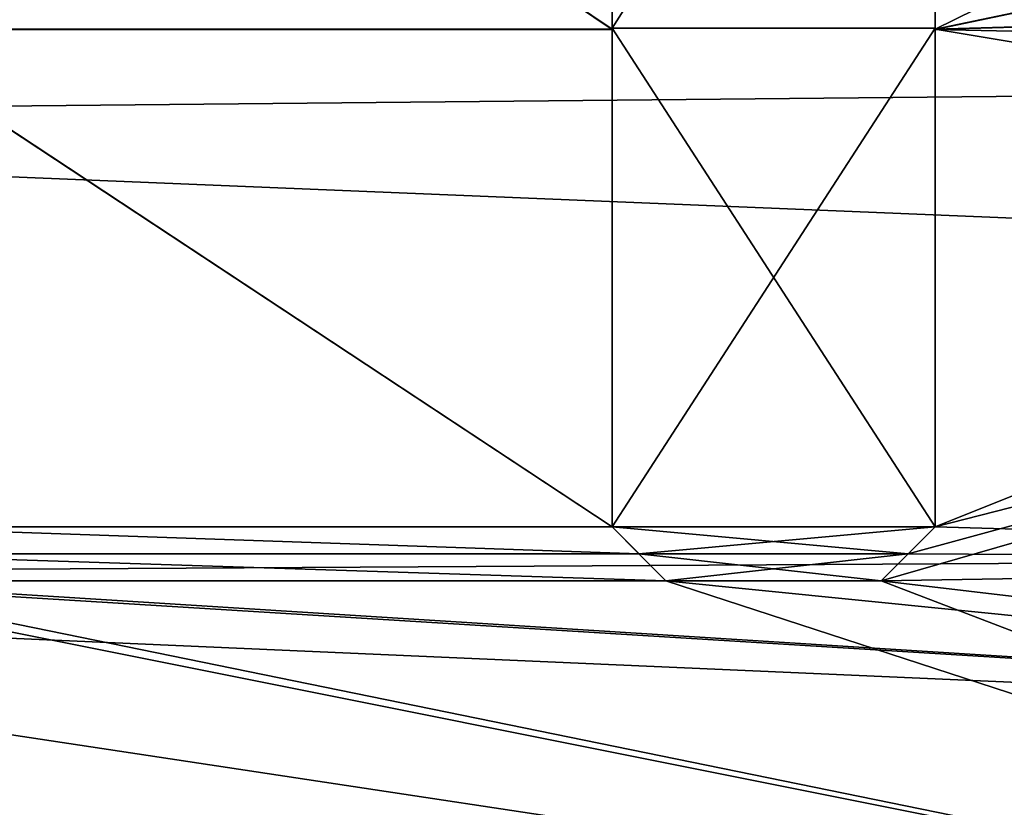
# Model space of a CAD drawing. Header units: metres. Extents: x -31 to 116, y -84 to 84.
# Tile 380 of 656: x 25.5 to 34.64, y -21.51 to -14.19. Entities that reach past the tile are written whole.
import ezdxf

# ---------------------------------------------------------------- set-up
doc = ezdxf.new("R2010")
doc.units = ezdxf.units.M
doc.layers.add('solid_80010000GA_11_1', color=7, linetype='CONTINUOUS')

msp = doc.modelspace()

# ---------------------------------------------------------------- linework, layer by layer
at = {"layer": 'solid_80010000GA_11_1'}
for points in [[(12.5, -10.77793, 57.631008), (103, -9.542366, 60.248993), (103, -14.238695, 59.314892)], [(12.5, -10.777947, -57.631004), (103, -14.238866, -59.31485), (103, -9.542415, -60.248985)], [(31, -14.276859, 59.247536), (31, -9.566297, 60.187901), (24, -9.566785, 60.064102)], [(31, -14.276859, 59.247536), (24, -9.566785, 60.064102), (24, -14.277287, 59.121742)], [(24, -9.569175, -60.063721), (31, -9.568675, -60.187523), (31, -14.278934, -59.247032)], [(24, -14.27937, -59.121235), (24, -9.569175, -60.063721), (31, -14.278934, -59.247032)], [(31, -9.555341, -63.535469), (31, -14.267068, -62.645931), (31, -9.568675, -60.187523)], [(34, -9.556293, -63.535324), (31, -14.267068, -62.645931), (31, -9.555341, -63.535469)], [(31, -14.267086, 62.645927), (34, -14.267068, 62.645931), (34, -9.555341, 63.535469)], [(31, -14.267086, 62.645927), (34, -9.555341, 63.535469), (31, -9.555371, 63.535465)], [(31, -14.267086, 62.645927), (31, -9.555371, 63.535465), (31, -9.566297, 60.187901)], [(34, -14.268105, -62.645687), (31, -14.267068, -62.645931), (34, -9.556293, -63.535324)], [(31, -14.267086, 62.645927), (31, -9.566297, 60.187901), (31, -14.276859, 59.247536)], [(31, -14.267068, -62.645931), (31, -14.278934, -59.247032), (31, -9.568675, -60.187523)], [(34, -9.555341, 63.535469), (34, -14.267068, 62.645931), (34, -9.566088, 60.240959)], [(34, -14.268105, -62.645687), (34, -9.556293, -63.535324), (34, -9.568462, -60.240578)], [(40.099998, -11.272638, 60.053425), (34, -9.566088, 60.240959), (34, -14.276676, 59.301441)], [(34, -14.267068, 62.645931), (34, -14.276676, 59.301441), (34, -9.566088, 60.240959)], [(40.099998, -13, -59.703316), (34, -14.278748, -59.300938), (34, -9.568462, -60.240578)], [(34, -14.268105, -62.645687), (34, -9.568462, -60.240578), (34, -14.278748, -59.300938)], [(12.5, -15.116065, 56.648037), (12.5, -10.77793, 57.631008), (103, -14.238695, 59.314892)], [(12.5, -10.777947, -57.631004), (12.5, -15.116095, -56.648029), (103, -14.238866, -59.31485)], [(40.099998, -13, 59.703316), (40.099998, -11.272638, 60.053425), (34, -14.276676, 59.301441)], [(40.099998, -13, -59.703316), (43.5, -14, -59.537735), (34, -14.278748, -59.300938)], [(40.099998, -13, 59.703316), (34, -14.276676, 59.301441), (43.5, -14, 59.537735)], [(43.5, -14, -59.537735), (44.944008, -14.517416, -59.439636), (34, -14.278748, -59.300938)], [(44.5, -14, 59.555668), (34, -14.276676, 59.301441), (44.944008, -16.099348, 59.030811)], [(44.5, -14, 59.555668), (43.5, -14, 59.537735), (34, -14.276676, 59.301441)], [(12.5, -15.116065, 56.648037), (103, -14.238695, 59.314892), (103, -18.848118, 58.015034)], [(12.5, -15.116095, -56.648029), (103, -18.847979, -58.015087), (103, -14.238866, -59.31485)], [(31, -18.9, 57.938675), (31, -14.276859, 59.247536), (24, -14.277287, 59.121742)], [(31, -18.9, 57.938675), (24, -14.277287, 59.121742), (24, -18.9, 57.810139)], [(24, -14.27937, -59.121235), (31, -14.278934, -59.247032), (31, -18.9, -57.938675)], [(24, -18.9, -57.810139), (24, -14.27937, -59.121235), (31, -18.9, -57.938675)], [(31, -14.267068, -62.645931), (31, -18.9, -61.407269), (31, -14.278934, -59.247032)], [(34, -18.9, -61.407269), (31, -18.9, -61.407269), (31, -14.267068, -62.645931)], [(34, -14.268105, -62.645687), (34, -18.9, -61.407269), (31, -14.267068, -62.645931)], [(31, -18.9, 61.407269), (34, -18.9, 61.407269), (34, -14.267068, 62.645931)], [(31, -14.267086, 62.645927), (31, -18.9, 61.407269), (34, -14.267068, 62.645931)], [(31, -14.267086, 62.645927), (31, -14.276859, 59.247536), (31, -18.9, 57.938675)], [(31, -14.267086, 62.645927), (31, -18.9, 57.938675), (31, -18.9, 61.407269)], [(31, -18.9, -61.407269), (31, -18.9, -57.938675), (31, -14.278934, -59.247032)], [(34, -14.267068, 62.645931), (34, -18.9, 61.407269), (34, -14.276676, 59.301441)], [(34, -14.268105, -62.645687), (34, -14.278748, -59.300938), (34, -18.9, -57.993755)], [(34, -14.268105, -62.645687), (34, -18.9, -57.993755), (34, -18.9, -61.407269)], [(34, -14.276676, 59.301441), (34, -18.9, 57.993755), (44.944008, -16.099348, 59.030811)], [(34, -18.9, 61.407269), (34, -18.9, 57.993755), (34, -14.276676, 59.301441)], [(44.944008, -14.517416, -59.439636), (34, -18.9, -57.993755), (34, -14.278748, -59.300938)], [(44.944008, -14.517416, -59.439636), (44.944008, -19.212637, -58.092171), (34, -18.9, -57.993755)], [(12.5, -19.366768, 55.339161), (12.5, -15.116065, 56.648037), (103, -18.848118, 58.015034)], [(12.5, -15.116095, -56.648029), (12.5, -19.366802, -55.339149), (103, -18.847979, -58.015087)], [(33.5, -19.4, 57.81921), (44.944008, -20.75223, 57.56015), (44.944008, -16.099348, 59.030811)], [(33.749725, -19.150274, 57.90699), (33.5, -19.4, 57.81921), (44.944008, -16.099348, 59.030811)], [(34, -18.9, 57.993755), (33.749725, -19.150274, 57.90699), (44.944008, -16.099348, 59.030811)], [(12.5, -19.366802, -55.339149), (103, -23.341595, -56.357498), (103, -18.847979, -58.015087)], [(12.5, -19.366768, 55.339161), (103, -18.848118, 58.015034), (103, -23.341688, 56.357452)], [(31.250088, -19.150089, 57.861095), (24, -18.9, 57.810139), (23.749723, -19.150276, 57.723114)], [(23.749899, -19.150101, -57.723175), (24, -18.9, -57.810139), (31.250242, -19.150242, -57.86105)], [(24, -18.9, -57.810139), (31, -18.9, -57.938675), (31.250242, -19.150242, -57.86105)], [(31.250088, -19.150089, 57.861095), (31, -18.9, 57.938675), (24, -18.9, 57.810139)], [(31.5, -19.4, -61.251144), (31.250242, -19.150242, -57.86105), (31, -18.9, -57.938675)], [(31.5, -19.4, -61.251144), (31, -18.9, -57.938675), (31, -18.9, -61.407269)], [(31.5, -19.4, 61.251144), (31, -18.9, 57.938675), (31.250088, -19.150089, 57.861095)], [(31.250181, -19.150181, 61.329708), (31, -18.9, 57.938675), (31.5, -19.4, 61.251144)], [(31.250181, -19.150181, 61.329708), (31, -18.9, 61.407269), (31, -18.9, 57.938675)], [(31.250181, -19.150181, -61.329708), (31.5, -19.4, -61.251144), (31, -18.9, -61.407269)], [(33.749817, -19.150181, -61.329708), (31.250181, -19.150181, -61.329708), (31, -18.9, -61.407269)], [(33.749817, -19.150181, -61.329708), (31, -18.9, -61.407269), (34, -18.9, -61.407269)], [(31.250181, -19.150181, 61.329708), (34, -18.9, 61.407269), (31, -18.9, 61.407269)], [(31.250181, -19.150181, 61.329708), (33.749817, -19.150181, 61.329708), (34, -18.9, 61.407269)], [(33.5, -19.4, -61.251144), (34, -18.9, -57.993755), (33.749901, -19.150099, -57.907051)], [(33.749817, -19.150181, -61.329708), (34, -18.9, -57.993755), (33.5, -19.4, -61.251144)], [(33.5, -19.4, 61.251144), (33.749725, -19.150274, 57.90699), (34, -18.9, 57.993755)], [(33.5, -19.4, 61.251144), (34, -18.9, 57.993755), (34, -18.9, 61.407269)], [(33.749817, -19.150181, 61.329708), (33.5, -19.4, 61.251144), (34, -18.9, 61.407269)], [(33.749817, -19.150181, -61.329708), (34, -18.9, -61.407269), (34, -18.9, -57.993755)], [(44.944008, -19.212637, -58.092171), (33.749901, -19.150099, -57.907051), (34, -18.9, -57.993755)], [(23.5, -19.4, -57.635067), (23.749899, -19.150101, -57.723175), (31.5, -19.4, -57.782387)], [(31.5, -19.4, 57.782387), (23.749723, -19.150276, 57.723114), (23.5, -19.4, 57.635067)], [(31.5, -19.4, 57.782387), (31.250088, -19.150089, 57.861095), (23.749723, -19.150276, 57.723114)], [(23.749899, -19.150101, -57.723175), (31.250242, -19.150242, -57.86105), (31.5, -19.4, -57.782387)], [(31.5, -19.4, 61.251144), (31.250088, -19.150089, 57.861095), (31.5, -19.4, 57.782387)], [(33.5, -19.4, -61.251144), (31.5, -19.4, -61.251144), (31.250181, -19.150181, -61.329708)], [(33.749817, -19.150181, -61.329708), (33.5, -19.4, -61.251144), (31.250181, -19.150181, -61.329708)], [(31.250181, -19.150181, 61.329708), (31.5, -19.4, 61.251144), (33.749817, -19.150181, 61.329708)], [(31.5, -19.4, -61.251144), (31.5, -19.4, -57.782387), (31.250242, -19.150242, -57.86105)], [(31.5, -19.4, 61.251144), (33.5, -19.4, 61.251144), (33.749817, -19.150181, 61.329708)], [(44.944008, -19.212637, -58.092171), (33.5, -19.4, -57.81921), (33.749901, -19.150099, -57.907051)], [(33.5, -19.4, -61.251144), (33.749901, -19.150099, -57.907051), (33.5, -19.4, -57.81921)], [(33.5, -19.4, 61.251144), (33.5, -19.4, 57.81921), (33.749725, -19.150274, 57.90699)], [(44.944008, -19.212637, -58.092171), (44.944008, -23.786966, -56.373806), (33.5, -19.4, -57.81921)], [(12.5, -23.505802, 53.711929), (12.5, -19.366768, 55.339161), (103, -23.341688, 56.357452)], [(12.5, -19.366802, -55.339149), (12.5, -23.505838, -53.711914), (103, -23.341595, -56.357498)], [(44.944008, -23.786966, -56.373806), (23.04767, -20.471352, -57.254906), (23.04767, -19.4, -57.626736)], [(44.944008, -23.786966, -56.373806), (23.04767, -19.4, -57.626736), (23.5, -19.4, -57.635067)], [(44.944008, -20.75223, 57.56015), (23.04767, -19.4, 57.626736), (23.04767, -23.726908, 55.984234)], [(44.944008, -20.75223, 57.56015), (23.5, -19.4, 57.635067), (23.04767, -19.4, 57.626736)], [(44.944008, -23.786966, -56.373806), (23.5, -19.4, -57.635067), (31.5, -19.4, -57.782387)], [(31.5, -19.4, 57.782387), (23.5, -19.4, 57.635067), (44.944008, -20.75223, 57.56015)], [(44.944008, -23.786966, -56.373806), (31.5, -19.4, -57.782387), (33.5, -19.4, -57.81921)], [(31.5, -19.4, -61.251144), (33.5, -19.4, -57.81921), (31.5, -19.4, -57.782387)], [(33.5, -19.4, -61.251144), (33.5, -19.4, -57.81921), (31.5, -19.4, -61.251144)], [(44.944008, -20.75223, 57.56015), (33.5, -19.4, 57.81921), (31.5, -19.4, 57.782387)], [(33.5, -19.4, 61.251144), (31.5, -19.4, 57.782387), (33.5, -19.4, 57.81921)], [(31.5, -19.4, 61.251144), (31.5, -19.4, 57.782387), (33.5, -19.4, 61.251144)], [(44.944008, -23.786966, -56.373806), (24.505907, -21.656111, -56.844608), (23.04767, -20.471352, -57.254906)], [(44.944008, -25.275887, 55.722126), (44.944008, -20.75223, 57.56015), (23.04767, -23.726908, 55.984234)]]:
    msp.add_3dface(points, dxfattribs=at)

doc.saveas('drawing.dxf')
